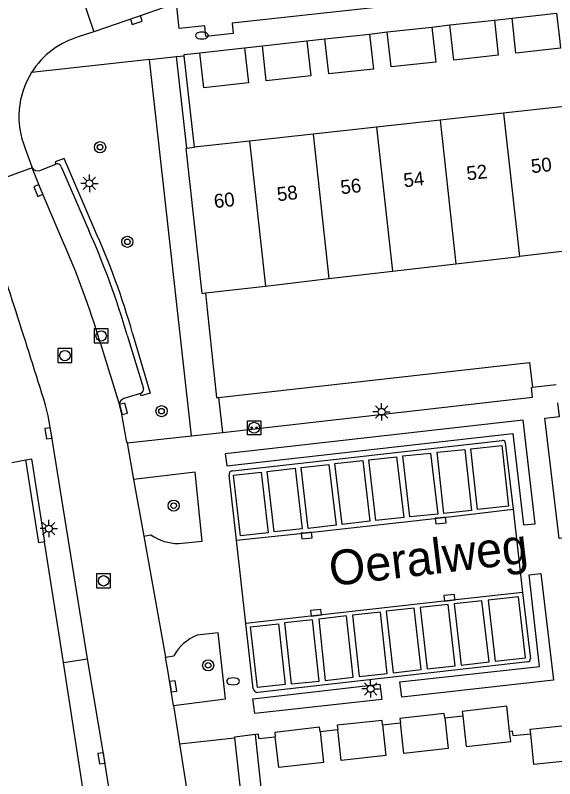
# Model space of a CAD drawing. Extents: x 132994 to 136000, y 393499 to 395512.
# Drawn here: x 133962.8 to 134001.5, y 394340.1 to 394394.8 of the extents above; entities that cross this region are included whole.
import ezdxf

# ---------------------------------------------------------------- set-up
doc = ezdxf.new("R2010")
doc.units = 0
for name, color, linetype in [('gg-afsc-erfafscheiding', 7, 'Continuous'), ('gg-afsc-hekwerk', 7, 'Continuous'), ('gg-afsc-muur', 7, 'Continuous'), ('gg-anno-huisnummerreeks BGT', 7, 'Continuous'), ('gg-anno-openbare ruimte label', 7, 'Continuous'), ('gg-bbg-bijgebouw', 7, 'Continuous'), ('gg-bbg-hoofdgebouw', 7, 'Continuous'), ('gg-bbg-tussenscheiding', 7, 'Continuous'), ('gg-knt-verharding', 7, 'Continuous'), ('gg-knt-verharding nz', 7, 'Continuous'), ('gt-grn-weggrens', 7, 'Continuous'), ('gt-symb-boom', 7, 'Continuous'), ('gt-symb-brandkraan', 7, 'Continuous'), ('gt-symb-kolk', 7, 'Continuous'), ('gt-symb-laadpunt elektrisch vervoer', 7, 'Continuous'), ('gt-symb-lichtmast', 7, 'Continuous'), ('gt-symb-rioolschacht', 7, 'Continuous')]:
    doc.layers.add(name, color=color, linetype=linetype)

# ---------------------------------------------------------------- blocks, each defined once
blk = doc.blocks.new('gt0-KOLK')
at = {"layer": 'gt-symb-kolk'}
blk.add_lwpolyline([(0, 0), (0.375, 0), (0.375, 0.4), (-0.375, 0.4), (-0.375, 0), (0, 0)], dxfattribs=at)
blk = doc.blocks.new('gt0-LMAST')
at = {"layer": 'gt-symb-lichtmast'}
for p, q in [((-0.005, 0.246), (-0.005, 0.621)), ((-0.182, 0.173), (-0.447, 0.438)), ((0.172, 0.173), (0.437, 0.438)), ((-0.255, -0.004), (-0.63, -0.004)), ((-0.182, -0.181), (-0.447, -0.446)), ((-0.005, -0.254), (-0.005, -0.629)), ((0.437, -0.446), (0.172, -0.181)), ((0.245, -0.004), (0.62, -0.004))]:
    blk.add_line(p, q, dxfattribs=at)
blk.add_circle((-0.005, -0.004), 0.25, dxfattribs=at)
blk = doc.blocks.new('gt0-BOOM')
at = {"layer": 'gt-symb-boom'}
for radius in [0.4, 0.2]:
    blk.add_circle((0, 0), radius, dxfattribs=at)
blk = doc.blocks.new('gt0-BR')
at = {"layer": 'gt-symb-brandkraan'}
for centre, radius, start, end in [((-0.244, 0), 0.206, 107.5669, 252.4331), ((0.599, -2.664), 3, 106.892, 107.5669), ((0, -0.691), 0.938, 73.108, 106.892), ((-0.599, -2.664), 3, 72.4331, 73.108), ((0.244, 0), 0.206, 287.567, 72.4331), ((0.599, 2.664), 3, 252.4331, 253.108), ((0, 0.691), 0.938, 253.108, 286.8921), ((-0.599, 2.664), 3, 286.8921, 287.567)]:
    blk.add_arc(centre, radius, start, end, dxfattribs=at)
blk = doc.blocks.new('gt0-LEV')
at = {"layer": 'gt-symb-laadpunt elektrisch vervoer'}
blk.add_lwpolyline([(-0.486, 0.501), (0.486, 0.501), (0.486, -0.499), (-0.486, -0.499)], close=True, dxfattribs=at)
for centre, radius in [((0, 0), 0.393), ((-0.186, 0), 0.0566), ((0.186, 0), 0.0566)]:
    blk.add_circle(centre, radius, dxfattribs=at)
blk = doc.blocks.new('gt0-RS')
at = {"layer": 'gt-symb-rioolschacht'}
blk.add_lwpolyline([(-0.5, -0.5), (0.5, -0.5), (0.5, 0.5), (-0.5, 0.5)], close=True, dxfattribs=at)
blk.add_circle((0, 0), 0.375, dxfattribs=at)

msp = doc.modelspace()

# ---------------------------------------------------------------- linework, layer by layer
at = {"layer": 'gg-afsc-erfafscheiding'}
for p, q in [((134001.558, 394368.316), (133999.87, 394368.129)), ((133962.555, 394362.754), (133963.562, 394362.935)), ((133993.586, 394344.466), (133994.876, 394344.607)), ((133984.654, 394343.479), (133985.915, 394343.617)), ((133989.123, 394343.967), (133990.405, 394344.107)), ((133980.268, 394342.969), (133981.446, 394343.105)), ((133998.476, 394343.186), (133999.744, 394343.322))]:
    msp.add_line(p, q, dxfattribs=at)
for points in [[(133976.564, 394373.707), (133977.228, 394367.399), (133977.378, 394367.416)], [(133977.378, 394367.416), (133999.657, 394369.909), (133999.87, 394368.129)]]:
    msp.add_lwpolyline(points, dxfattribs=at)
at = {"layer": 'gg-afsc-hekwerk'}
for p, q in [((133966.258, 394348.424), (133964.917, 394357.07)), ((133969.008, 394330.693), (133966.258, 394348.424))]:
    msp.add_line(p, q, dxfattribs=at)
at = {"layer": 'gg-afsc-muur'}
for p, q in [((133974.922, 394391.9), (133974.912, 394391.994)), ((133975.646, 394385.336), (133974.922, 394391.9)), ((133976.453, 394374.899), (133976.564, 394373.707)), ((133964.502, 394357.003), (133963.562, 394362.935)), ((133964.917, 394357.07), (133964.502, 394357.003)), ((133980.748, 394336.603), (133980.015, 394343.258))]:
    msp.add_line(p, q, dxfattribs=at)
for points in [[(133963.562, 394362.935), (133963.965, 394363.006), (133964.917, 394357.07)], [(133980.268, 394342.969), (133980.234, 394343.282), (133980.015, 394343.258)], [(133998.476, 394343.186), (133998.441, 394343.499), (133998.232, 394343.476)]]:
    msp.add_lwpolyline(points, dxfattribs=at)
at = {"layer": 'gg-bbg-bijgebouw'}
for p, q in [((133989.46, 394393.6), (133992.66, 394393.95)), ((133993.95, 394394.1), (133997.14, 394394.45)), ((133985, 394393.1), (133988.19, 394393.45)), ((133980.52, 394392.61), (133983.7, 394392.96)), ((133976.04, 394392.11), (133979.24, 394392.46))]:
    msp.add_line(p, q, dxfattribs=at)
for points in [[(133998.41, 394394.59), (134001.6, 394394.95), (134001.808, 394393.141)], [(134001.808, 394393.141), (134001.89, 394392.43), (133998.69, 394392.07), (133998.41, 394394.59)], [(133992.66, 394393.95), (133992.94, 394391.44), (133989.74, 394391.09), (133989.46, 394393.6)], [(133997.14, 394394.45), (133997.42, 394391.94), (133994.23, 394391.58), (133993.95, 394394.1)], [(133988.19, 394393.45), (133988.47, 394390.94), (133985.28, 394390.59), (133985, 394393.1)], [(133983.7, 394392.96), (133983.98, 394390.45), (133980.8, 394390.1), (133980.52, 394392.61)], [(133979.24, 394392.46), (133979.52, 394389.95), (133976.32, 394389.6), (133976.04, 394392.11)], [(133998.232, 394343.476), (133998.03, 394345.29), (133994.84, 394344.92), (133994.876, 394344.607)], [(133993.586, 394344.466), (133993.55, 394344.78), (133990.37, 394344.42), (133990.405, 394344.107)], [(133989.123, 394343.967), (133989.09, 394344.27), (133985.88, 394343.93), (133985.915, 394343.617)], [(133993.586, 394344.466), (133993.84, 394342.27), (133990.65, 394341.91), (133990.405, 394344.107)], [(133994.876, 394344.607), (133995.13, 394342.41), (133998.31, 394342.77), (133998.232, 394343.476)], [(133984.654, 394343.479), (133984.62, 394343.78), (133981.41, 394343.42), (133981.446, 394343.105)], [(133989.123, 394343.967), (133989.36, 394341.76), (133986.16, 394341.41), (133985.915, 394343.617)], [(133999.744, 394343.322), (133999.71, 394343.64), (134002.89, 394343.98), (134002.924, 394343.667)], [(134002.924, 394343.667), (134003.16, 394341.46), (133999.98, 394341.12), (133999.744, 394343.322)], [(133984.654, 394343.479), (133984.9, 394341.27), (133981.7, 394340.91), (133981.446, 394343.105)]]:
    msp.add_lwpolyline(points, dxfattribs=at)
at = {"layer": 'gg-bbg-hoofdgebouw'}
for p, q in [((133997.805, 394387.778), (133993.254, 394387.277)), ((133993.254, 394387.277), (133988.703, 394386.775)), ((133984.152, 394386.273), (133979.601, 394385.772)), ((133988.703, 394386.775), (133984.152, 394386.273)), ((133979.601, 394385.772), (133975.646, 394385.336)), ((133975.108, 394385.276), (133975.646, 394385.336)), ((133994.387, 394376.985), (133998.935, 394377.514)), ((133989.839, 394376.456), (133994.387, 394376.985)), ((133985.291, 394375.927), (133989.839, 394376.456)), ((133980.743, 394375.398), (133985.291, 394375.927)), ((133976.453, 394374.899), (133980.743, 394375.398)), ((133976.2, 394374.87), (133976.453, 394374.899))]:
    msp.add_line(p, q, dxfattribs=at)
for points in [[(134002.55, 394386.49), (134002.36, 394388.28), (133997.805, 394387.778)], [(133976.2, 394374.87), (133975.05, 394385.27), (133975.108, 394385.276)], [(134003.695, 394376.081), (134003.42, 394376.05), (134003.2, 394378.01), (133998.935, 394377.514)]]:
    msp.add_lwpolyline(points, dxfattribs=at)
at = {"layer": 'gg-bbg-tussenscheiding'}
for p, q in [((133997.805, 394387.778), (133998.935, 394377.514)), ((133993.254, 394387.277), (133994.387, 394376.985)), ((133984.152, 394386.273), (133985.291, 394375.927)), ((133988.703, 394386.775), (133989.839, 394376.456)), ((133979.601, 394385.772), (133980.743, 394375.398))]:
    msp.add_line(p, q, dxfattribs=at)
at = {"layer": 'gg-knt-verharding'}
for p, q in [((133966.829, 394398.333), (133968.437, 394393.611)), ((133997.14, 394394.45), (133998.41, 394394.59)), ((133992.66, 394393.95), (133993.95, 394394.1)), ((133968.437, 394393.611), (133967.402, 394393.271)), ((133988.19, 394393.45), (133989.46, 394393.6)), ((133983.7, 394392.96), (133985, 394393.1)), ((133979.24, 394392.46), (133980.52, 394392.61)), ((133974.374, 394391.84), (133974.922, 394391.9)), ((133975.108, 394385.276), (133974.374, 394391.84)), ((133974.912, 394391.994), (133976.04, 394392.11)), ((133972.44, 394391.638), (133963.981, 394390.7)), ((133975.448, 394364.665), (133972.44, 394391.638)), ((133963.517, 394385.259), (133963.989, 394383.932)), ((133964.582, 394383.664), (133965.726, 394384.133)), ((133964.012, 394383.866), (133959.896, 394382.342)), ((133964.022, 394383.87), (133964.012, 394383.866)), ((133966.105, 394383.941), (133968.08, 394379.383)), ((133970.84, 394371.877), (133971.99, 394368.057)), ((133971.778, 394367.694), (133970.598, 394367.331)), ((133977.378, 394367.416), (133977.659, 394364.9)), ((133970.826, 394364.151), (133975.448, 394364.665)), ((133970.826, 394364.151), (133971.291, 394361.547)), ((133978.393, 394362.165), (133997.693, 394364.323)), ((133997.924, 394364.177), (133998.477, 394359.4)), ((133978.657, 394357.197), (133978.13, 394361.844)), ((133971.291, 394361.547), (133972.018, 394357.475)), ((133998.477, 394359.4), (133999.168, 394353.434)), ((133972.018, 394357.475), (133972.535, 394357.572)), ((133972.018, 394357.475), (133973.567, 394348.798)), ((133979.335, 394351.218), (133978.657, 394357.197)), ((133999.168, 394353.434), (133999.718, 394348.689)), ((133979.864, 394346.549), (133979.335, 394351.218)), ((133966.258, 394348.424), (133967.994, 394348.693)), ((133973.567, 394348.798), (133974.168, 394348.901)), ((133999.546, 394348.469), (133980.199, 394346.278)), ((133974.151, 394345.355), (133974.574, 394342.588)), ((133974.574, 394342.588), (133978.525, 394343.03)), ((133974.574, 394342.588), (133976.377, 394331.134))]:
    msp.add_line(p, q, dxfattribs=at)
for points in [[(133994.825, 394402.4), (133994.239, 394402.191), (133995.884, 394397.5), (134007.565, 394401.611), (134008.193, 394395.748), (134003.556, 394395.188), (134003.334, 394396.984), (133978.342, 394394.225), (133978.416, 394393.497), (133976.468, 394393.278), (133976.391, 394394.028), (133974.549, 394393.843), (133974.357, 394395.671)], [(133974.357, 394395.671), (133971.42, 394394.637), (133968.437, 394393.611)], [(133968.454, 394379.525), (133966.308, 394384.542), (133965.665, 394384.29), (133965.726, 394384.133)], [(133971.222, 394371.998), (133972.489, 394367.73), (133971.829, 394367.527), (133971.778, 394367.694)], [(133977.659, 394364.9), (133999.867, 394367.424), (133999.79, 394368.12), (133999.87, 394368.129)], [(133970.826, 394364.151), (133970.792, 394364.341), (133970.43, 394366.325), (133970.299, 394366.787)], [(134004.103, 394357.606), (134001.779, 394357.3), (134000.754, 394365.937), (134001.808, 394366.054), (134001.7, 394367.034)], [(133967.994, 394348.693), (133965.382, 394364.878), (133965.165, 394366.097)], [(133977.86, 394363.367), (133977.967, 394362.526), (133998.474, 394364.827), (133999.227, 394358.278), (134000.073, 394358.362), (133999.206, 394365.779), (133977.86, 394363.367)], [(133974.523, 394356.95), (133976.214, 394357.123), (133975.71, 394362.053), (133971.291, 394361.547)], [(133999.63, 394354.714), (134000.472, 394354.812), (134001.374, 394347.16), (133990.522, 394345.931), (133990.375, 394347.029), (134000.377, 394348.144), (133999.63, 394354.714)], [(133974.151, 394345.355), (133977.887, 394345.815), (133977.359, 394350.554), (133975.838, 394350.373)], [(133970.979, 394330.282), (133969.186, 394341.589), (133967.994, 394348.693)], [(133974.151, 394345.355), (133973.925, 394346.682), (133973.734, 394347.864), (133973.567, 394348.798)], [(133988.938, 394346.875), (133989.078, 394345.774), (133979.988, 394344.762), (133979.833, 394345.832), (133988.938, 394346.875)], [(133978.525, 394343.03), (133981.301, 394318.105), (133978.649, 394317.845)]]:
    msp.add_lwpolyline(points, dxfattribs=at)
for centre, radius, start, end in [((133969.043, 394387.526), 5.974, 105.9401, 147.9122), ((133969.044, 394387.528), 5.974, 147.9307, 202.3207), ((133965.82, 394383.849), 0.3, 17.9803, 108.2865), ((133964.398, 394384.11), 0.446, 203.5117, 212.5373), ((133964.435, 394384.128), 0.487, 211.9916, 287.6156), ((133384.93, 394187.403), 607.176, 17.191885, 18.514817), ((133913.188, 394354.938), 60.089, 16.37315, 24.00439), ((133920.488, 394357.613), 52.734, 15.8297, 24.5516), ((133971.689, 394367.99), 0.309, 286.8055, 12.6228), ((133970.718, 394366.911), 0.437, 105.9639, 196.4469), ((133957.669, 394364.687), 7.627, 10.6522, 16.6146), ((133997.762, 394364.177), 0.162, 0.0479, 115.3635), ((133978.43, 394361.867), 0.3, 96.9886, 184.3549), ((133974.491, 394360.336), 3.386, 234.7111, 270.5415), ((133977.042, 394347.324), 3.278, 111.5467, 151.2416), ((133999.524, 394348.663), 0.195, 276.3644, 7.5977), ((133980.168, 394346.583), 0.306, 186.2967, 275.7607)]:
    msp.add_arc(centre, radius, start, end, dxfattribs=at)
at = {"layer": 'gg-knt-verharding nz'}
msp.add_line((133968.9, 394371.361), (133970.299, 394366.787), dxfattribs=at)
for points in [[(133966.204, 394378.668), (133964.653, 394382.321), (133964.012, 394383.866)], [(133995.927, 394359.377), (133995.46, 394363.742), (133997.675, 394363.98), (133998.159, 394359.632), (133995.927, 394359.377)], [(133990.571, 394363.219), (133992.561, 394363.432), (133993.084, 394359.047), (133991.081, 394358.858), (133990.571, 394363.219)], [(133993.511, 394359.1), (133993.041, 394363.484), (133995.017, 394363.695), (133995.508, 394359.32), (133993.511, 394359.1)], [(133985.709, 394362.676), (133987.709, 394362.894), (133988.217, 394358.544), (133986.232, 394358.315), (133985.709, 394362.676)], [(133988.138, 394362.937), (133990.13, 394363.162), (133990.648, 394358.805), (133988.65, 394358.587), (133988.138, 394362.937)], [(133980.872, 394362.113), (133982.86, 394362.342), (133983.364, 394358.006), (133981.367, 394357.778), (133980.872, 394362.113)], [(133983.301, 394362.385), (133985.277, 394362.621), (133985.794, 394358.272), (133983.806, 394358.034), (133983.301, 394362.385)], [(133978.458, 394361.845), (133980.441, 394362.071), (133980.939, 394357.714), (133978.943, 394357.504), (133978.458, 394361.845)], [(133978.657, 394357.197), (133983.671, 394357.722), (133993.274, 394358.797), (133998.477, 394359.4)], [(133999.168, 394353.434), (133993.945, 394352.866), (133984.388, 394351.791), (133979.335, 394351.218)], [(133998.87, 394353.139), (133996.689, 394352.897), (133997.19, 394348.517), (133999.371, 394348.759), (133998.87, 394353.139)], [(133993.835, 394352.586), (133991.828, 394352.359), (133992.337, 394347.98), (133994.324, 394348.194), (133993.835, 394352.586)], [(133996.253, 394352.847), (133994.258, 394352.616), (133994.75, 394348.234), (133996.76, 394348.477), (133996.253, 394352.847)], [(133988.978, 394352.037), (133986.966, 394351.81), (133987.462, 394347.42), (133989.45, 394347.647), (133988.978, 394352.037)], [(133991.405, 394352.307), (133989.397, 394352.092), (133989.898, 394347.693), (133991.901, 394347.933), (133991.405, 394352.307)], [(133984.106, 394351.489), (133982.115, 394351.258), (133982.592, 394346.886), (133984.594, 394347.093), (133984.106, 394351.489)], [(133986.541, 394351.762), (133984.553, 394351.534), (133985.027, 394347.144), (133987.029, 394347.375), (133986.541, 394351.762)], [(133979.675, 394350.984), (133981.673, 394351.183), (133982.162, 394346.843), (133980.164, 394346.643), (133979.675, 394350.984)]]:
    msp.add_lwpolyline(points, dxfattribs=at)
msp.add_arc((133906.246, 394352.395), 65.462, 16.84164, 23.66257, dxfattribs=at)
at = {"layer": 'gt-grn-weggrens'}
for p, q in [((133972.44, 394391.638), (133974.374, 394391.84)), ((133975.448, 394364.665), (133977.659, 394364.9))]:
    msp.add_line(p, q, dxfattribs=at)
msp.add_lwpolyline([(133980.015, 394343.258), (133978.519, 394343.084), (133978.525, 394343.03)], dxfattribs=at)

# ---------------------------------------------------------------- block references
at = {"layer": 'gt-symb-boom'}
for p in [(133968.89, 394385.343), (133970.844, 394378.564), (133973.292, 394366.432), (133974.162, 394359.665), (133976.634, 394348.221)]:
    msp.add_blockref('gt0-BOOM', p, dxfattribs=at)
at = {"layer": 'gt-symb-brandkraan'}
for p in [(133976.184, 394393.342), (133978.419, 394347.075)]:
    msp.add_blockref('gt0-BR', p, dxfattribs=at)
at = {"layer": 'gt-symb-kolk'}
for p, rotation in [((133971.42, 394394.637), -161.36345905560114), ((133964.653, 394382.321), 112.51620217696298), ((133970.366, 394366.551), -75.23959742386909), ((133965.382, 394364.878), 99.64008992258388), ((133993.274, 394358.797), -173.6116860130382), ((133983.671, 394357.722), -174.0171836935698), ((133993.945, 394352.866), 6.2020525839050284), ((133984.388, 394351.791), 6.421292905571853), ((133973.925, 394346.682), -80.60533583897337), ((133969.186, 394341.589), 99.24740931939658)]:
    msp.add_blockref('gt0-KOLK', p, dxfattribs=dict(at, rotation=rotation))
at = {"layer": 'gt-symb-laadpunt elektrisch vervoer'}
msp.add_blockref('gt0-LEV', (133979.929, 394365.241), dxfattribs=at)
at = {"layer": 'gt-symb-lichtmast'}
for p in [(133968.131, 394382.756), (133989.063, 394366.384), (133965.222, 394358.022), (133988.279, 394346.541)]:
    msp.add_blockref('gt0-LMAST', p, dxfattribs=at)
at = {"layer": 'gt-symb-rioolschacht'}
for p in [(133968.967, 394371.82), (133966.367, 394370.411), (133969.141, 394354.275)]:
    msp.add_blockref('gt0-RS', p, dxfattribs=at)

# ---------------------------------------------------------------- texts
at = {"layer": 'gg-anno-huisnummerreeks BGT'}
for s, p in [('50', (133999.818, 394383.473)), ('52', (133995.199, 394382.964)), ('54', (133990.681, 394382.466)), ('56', (133986.166, 394381.968)), ('58', (133981.615, 394381.467)), ('60', (133977.1, 394380.969))]:
    msp.add_text(s, height=1, rotation=6.3, dxfattribs=at).set_placement(p)
at = {"layer": 'gg-anno-openbare ruimte label'}
msp.add_text('Oeralweg', height=2.5, rotation=6.8, dxfattribs=at).set_placement((133985.444, 394353.886))

doc.saveas('drawing.dxf')
